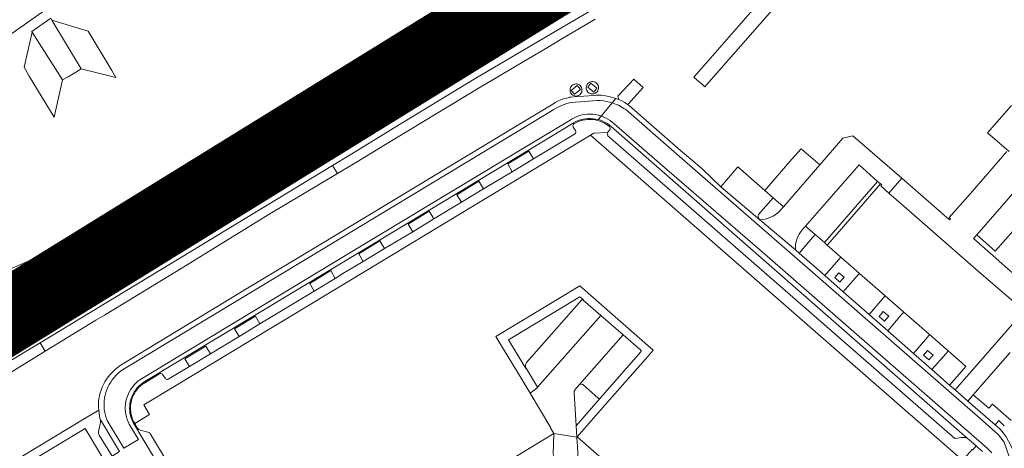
# Model space of a CAD drawing. Header units: metres. Extents: x 166325 to 190320, y 381923 to 404576.
# Tile 538 of 656: x 172055 to 172255, y 393003 to 393090. Entities that reach past the tile are written whole.
import ezdxf

# ---------------------------------------------------------------- set-up
doc = ezdxf.new("R2010")
doc.units = ezdxf.units.M
for name, color, linetype, lineweight in [('B-WE-VH-VERHARDING_ASFALT-GV', 8, 'Continuous', 18), ('B-WE-VH-VERHARDING_BETON-GV', 8, 'Continuous', 18), ('B-WE-VH-VERHARDING_BETONSTRAATSTEEN-GV', 8, 'Continuous', 18), ('B-WE-VH-VERHARDING_N-WEG', 8, 'Continuous', 18), ('B-WE-VH-VERHARDING_STRAATBAKSTEEN-GV', 8, 'Continuous', 18)]:
    doc.layers.add(name, color=color, linetype=linetype, lineweight=lineweight)

msp = doc.modelspace()

# ---------------------------------------------------------------- linework, layer by layer
at = {"layer": 'B-WE-VH-VERHARDING_ASFALT-GV', "flags": 128}
for points in [[(172075.816, 393112.249), (172060.75, 393100.42), (172047.8, 393091.18), (172040.09, 393085.95), (172025.36, 393076.982), (172028.441, 393071.919), (172034.107, 393075.372), (172035.403, 393076.162), (172042.614, 393080.557), (172043.887, 393081.333), (172045.18, 393082.121), (172051.093, 393086.27), (172051.831, 393086.788), (172062.68, 393094.4), (172067.505, 393098.147)], [(172143.622, 393095.557), (172137.192, 393089.64), (172132.223, 393085.482), (172127.274, 393082.276), (172120.099, 393077.914), (172105.878, 393069.301), (172095.838, 393063.22), (172081.961, 393054.802), (172074.797, 393050.532), (172067.845, 393046.705), (172059.473, 393042.633), (172051.385, 393039.108)], [(172052.277, 393037.313), (172060.466, 393040.892), (172068.946, 393045.051), (172076.035, 393048.923), (172082.996, 393053.154), (172097.228, 393061.74), (172097.346, 393061.812), (172107.141, 393067.718), (172121.431, 393076.398), (172128.435, 393080.649), (172133.628, 393083.999), (172138.637, 393088.298), (172145.2, 393094.259)], [(172052.153, 393031.102), (172054.918, 393032.27), (172055.849, 393032.664), (172057.91, 393033.558), (172059.53, 393034.26), (172060.95, 393034.9), (172062.955, 393035.802), (172063.768, 393036.157), (172066.817, 393037.49), (172067.124, 393037.624), (172067.416, 393037.692), (172067.69, 393037.606), (172067.859, 393037.432), (172065.774, 393040.667), (172065.432, 393040.499), (172064.225, 393039.906), (172062.477, 393039.097), (172060.579, 393038.218), (172059.799, 393037.87), (172056.928, 393036.59), (172056.721, 393036.502), (172053.686, 393035.215)], [(172053.878, 393024.598), (172059.962, 393028.298), (172060.91, 393028.875), (172065.535, 393031.691), (172067.685, 393032.999), (172068.961, 393033.777), (172069.629, 393034.184), (172067.859, 393037.432), (172067.927, 393037.15), (172067.861, 393036.918), (172067.668, 393036.7), (172067.452, 393036.568), (172064.178, 393034.576), (172063.81, 393034.352), (172059.956, 393032.042), (172059.417, 393031.714), (172052.332, 393027.401)], [(172052.304, 393018.337), (172059.766, 393022.942), (172058.752, 393024.633), (172051.106, 393020.022)]]:
    msp.add_lwpolyline(points, dxfattribs=at)
for points in [[(172186.324, 393108.866), (172184.469, 393112.163), (172183.889, 393111.745), (172181.824, 393110.315), (172178.986, 393108.54), (172176.479, 393106.923), (172155.74, 393094.352), (172149, 393090.215), (172141.886, 393085.89), (172141.762, 393086.007), (172141.024, 393085.366), (172135.888, 393082.255), (172122.208, 393073.863), (172113.573, 393068.667), (172115.098, 393066.144), (172115.279, 393065.844), (172124.252, 393071.302), (172137.614, 393079.419), (172144.022, 393083.244), (172151.873, 393088.09), (172162.058, 393094.198), (172175.864, 393102.621), (172181.364, 393105.956)], [(172188.195, 393105.605), (172186.324, 393108.866), (172181.364, 393105.956), (172175.864, 393102.621), (172162.058, 393094.198), (172151.873, 393088.09), (172144.022, 393083.244), (172137.614, 393079.419), (172124.252, 393071.302), (172115.279, 393065.844), (172115.47, 393065.528), (172117.031, 393062.946), (172125.946, 393068.367), (172139.665, 393076.693), (172145.656, 393080.32), (172153.372, 393085.019), (172163.669, 393091.288), (172177.354, 393099.656), (172186.984, 393105.036)], [(172209.83, 393094.619), (172209.935, 393094.736), (172210.681, 393095.571), (172210.33, 393095.876), (172210.259, 393095.938), (172209.754, 393096.379), (172208.442, 393097.526), (172207.967, 393096.983), (172205.323, 393093.96), (172193.465, 393080.403), (172191.957, 393078.679), (172192.661, 393078.104), (172193.782, 393077.133), (172194.22, 393076.746), (172194.648, 393077.236)], [(172115.279, 393065.844), (172115.098, 393066.144), (172113.573, 393068.667), (172108.436, 393065.575), (172098.156, 393059.336), (172084.461, 393051.01), (172071.365, 393043.494), (172067.851, 393041.688), (172065.774, 393040.667), (172067.859, 393037.432), (172078.438, 393043.52), (172092.444, 393051.97), (172105.391, 393059.836), (172109.851, 393062.543)], [(172117.031, 393062.946), (172115.47, 393065.528), (172115.279, 393065.844), (172109.851, 393062.543), (172105.391, 393059.836), (172092.444, 393051.97), (172078.438, 393043.52), (172067.859, 393037.432), (172069.629, 393034.184), (172074.535, 393037.176), (172086.534, 393044.447), (172101.947, 393053.809), (172113.958, 393061.077)]]:
    msp.add_lwpolyline(points, close=True, dxfattribs=at)
at = {"layer": 'B-WE-VH-VERHARDING_BETON-GV', "flags": 128}
for points in [[(172176.479, 393106.923), (172178.986, 393108.54), (172181.824, 393110.315), (172183.889, 393111.745), (172184.469, 393112.163), (172186.349, 393113.514), (172188.891, 393115.486), (172188.839, 393115.557), (172177.953, 393110.965), (172177.539, 393110.762), (172174.799, 393109.602), (172153.815, 393096.913), (172152.95, 393096.123), (172147.71, 393091.427), (172141.762, 393086.007), (172141.886, 393085.89), (172149, 393090.215), (172155.74, 393094.352)], [(172167.943, 393074.85), (172168.036, 393074.855), (172168.187, 393074.878), (172168.401, 393074.946), (172168.601, 393075.051), (172168.778, 393075.189), (172168.928, 393075.357), (172169.046, 393075.548), (172169.129, 393075.757), (172169.173, 393075.978), (172169.177, 393076.203), (172169.141, 393076.425), (172169.067, 393076.638), (172168.956, 393076.833), (172168.812, 393077.006), (172168.64, 393077.151), (172168.569, 393077.192), (172168.363, 393077.278), (172168.145, 393077.326), (172167.922, 393077.334), (172167.702, 393077.303), (172167.49, 393077.232), (172167.295, 393077.125), (172167.121, 393076.984), (172166.976, 393076.815), (172166.863, 393076.623), (172166.787, 393076.414), (172166.749, 393076.194), (172166.75, 393075.971), (172166.792, 393075.752), (172166.872, 393075.544), (172166.988, 393075.353), (172167.136, 393075.187), (172167.312, 393075.049), (172167.509, 393074.945), (172167.722, 393074.878)], [(172168.849, 393076.231), (172167.631, 393075.228), (172166.997, 393075.967), (172168.2, 393077.013)], [(172170.102, 393076.181), (172170.127, 393076.133), (172170.199, 393075.964), (172170.319, 393075.776), (172170.47, 393075.612), (172170.648, 393075.478), (172170.846, 393075.379), (172171.06, 393075.316), (172171.281, 393075.293), (172171.503, 393075.309), (172171.719, 393075.365), (172171.921, 393075.459), (172172.102, 393075.587), (172172.258, 393075.746), (172172.383, 393075.93), (172172.473, 393076.134), (172172.483, 393076.162), (172172.534, 393076.38), (172172.545, 393076.603), (172172.516, 393076.825), (172172.448, 393077.038), (172172.343, 393077.235), (172172.204, 393077.411), (172172.037, 393077.559), (172171.846, 393077.675), (172171.637, 393077.755), (172171.417, 393077.797), (172171.194, 393077.799), (172170.973, 393077.76), (172170.763, 393077.684), (172170.57, 393077.571), (172170.401, 393077.425), (172170.259, 393077.252), (172170.151, 393077.056), (172170.08, 393076.844), (172170.047, 393076.623), (172170.055, 393076.4)], [(172170.351, 393076.668), (172170.971, 393077.457), (172172.225, 393076.447), (172171.61, 393075.653)], [(172119.362, 393059.091), (172118.365, 393060.74), (172107.243, 393053.983), (172104.372, 393052.238), (172085.695, 393040.894), (172068.975, 393030.826), (172058.752, 393024.633), (172059.766, 393022.942), (172070.12, 393029.235), (172071.864, 393030.258), (172086.627, 393039.19), (172105.263, 393050.678)], [(172063.114, 393035.596), (172063.679, 393034.538), (172067.549, 393036.888), (172067.665, 393037.002), (172067.708, 393037.135), (172067.664, 393037.285), (172067.531, 393037.412), (172067.377, 393037.459), (172067.236, 393037.425)]]:
    msp.add_lwpolyline(points, close=True, dxfattribs=at)
msp.add_lwpolyline([(172179.068, 393097.014), (172165.23, 393088.907), (172147.563, 393078.506), (172130.74, 393068.308), (172130.036, 393067.881), (172121.932, 393062.907), (172118.365, 393060.74), (172119.362, 393059.091), (172122.896, 393061.199), (172131.055, 393066.178), (172148.553, 393076.74), (172159.496, 393083.197), (172161.794, 393084.553), (172166.116, 393087.104), (172167.389, 393087.855), (172171.88, 393090.503)], dxfattribs=at)
at = {"layer": 'B-WE-VH-VERHARDING_BETONSTRAATSTEEN-GV', "flags": 128}
for points in [[(172057.058, 393088.012), (172057.112, 393087.939), (172057.171, 393087.86), (172063.315, 393078.161), (172064.464, 393078.75), (172066.15, 393079.812), (172067.12, 393080.423), (172061.183, 393090.345), (172060.974, 393090.703)], [(172068.545, 393088.047), (172061.183, 393090.345), (172067.12, 393080.423), (172074.2, 393078.674), (172073.408, 393080.034)], [(172063.315, 393078.161), (172057.171, 393087.86), (172055.511, 393080.764), (172056.527, 393078.938), (172061.611, 393070.587)], [(172176.504, 393074.85), (172176.687, 393074.175), (172177.3, 393073.876), (172177.895, 393073.542), (172178.469, 393073.174), (172178.549, 393073.119), (172181.613, 393076.634), (172179.723, 393078.333)], [(172144.639, 393053.262), (172139, 393049.893), (172134.695, 393047.236), (172128.956, 393043.81), (172124.613, 393041.17), (172120.467, 393038.718), (172118.868, 393037.7), (172114.64, 393035.157), (172103.554, 393028.5), (172099.311, 393025.914), (172093.466, 393022.422), (172089.211, 393019.837), (172084.885, 393017.24), (172084.838, 393017.217), (172084.701, 393017.18), (172084.56, 393017.184), (172084.426, 393017.226), (172084.309, 393017.305), (172084.219, 393017.413), (172083.731, 393018.162), (172083.672, 393018.256), (172083.575, 393018.341), (172083.457, 393018.392), (172083.329, 393018.405), (172083.203, 393018.377), (172083.092, 393018.312), (172079.773, 393016.312), (172079.576, 393016.17), (172079.196, 393015.857), (172078.843, 393015.514), (172078.519, 393015.144), (172078.226, 393014.748), (172077.966, 393014.331), (172077.74, 393013.893), (172077.552, 393013.439), (172077.4, 393012.97), (172077.287, 393012.491), (172077.214, 393012.005), (172077.18, 393011.514), (172077.186, 393011.021), (172077.232, 393010.532), (172077.318, 393010.047), (172077.443, 393009.571), (172077.606, 393009.106), (172077.806, 393008.657), (172078.042, 393008.225), (172081.041, 393010.049), (172079.866, 393011.982), (172086.226, 393015.802), (172121.341, 393037.012), (172160.425, 393060.573), (172170.915, 393066.908), (172171.569, 393067.303), (172174.373, 393067.463), (172174.846, 393068.012), (172174.853, 393068.021), (172174.92, 393068.144), (172174.948, 393068.28), (172174.937, 393068.42), (172174.887, 393068.55), (172174.802, 393068.66), (172174.606, 393068.813), (172174.19, 393069.101), (172173.752, 393069.355), (172173.295, 393069.573), (172172.823, 393069.755), (172172.338, 393069.899), (172171.842, 393070.004), (172171.341, 393070.069), (172170.835, 393070.095), (172170.329, 393070.081), (172169.826, 393070.027), (172169.329, 393069.933), (172168.84, 393069.8), (172168.364, 393069.629), (172167.903, 393069.421), (172167.519, 393069.216), (172167.434, 393069.119), (172167.37, 393068.989), (172167.343, 393068.846), (172167.357, 393068.701), (172167.409, 393068.565), (172167.844, 393067.823), (172167.905, 393067.713), (172167.935, 393067.581), (172167.924, 393067.446), (172167.875, 393067.32), (172167.79, 393067.214), (172167.679, 393067.137), (172159.269, 393062.085), (172154.984, 393059.47), (172149.12, 393055.96)], [(172247.638, 393005.259), (172247.101, 393005.396), (172246.435, 393005.366), (172245.736, 393005.215), (172245.128, 393005.133), (172193.561, 393050.158), (172174.442, 393066.769), (172174.289, 393067.196), (172174.373, 393067.463), (172171.569, 393067.303), (172170.915, 393066.908), (172222.694, 393021.707), (172244.162, 393002.966), (172245.847, 393001.514), (172246.738, 393000.693), (172248.714, 393002.942), (172248.792, 393002.869), (172249.476, 393003.668), (172248.149, 393004.813)], [(172217.625, 393060.885), (172213.811, 393064.156), (172211.963, 393062.023), (172206.432, 393055.636), (172208.134, 393054.15), (172210.217, 393052.331)], [(172154.984, 393059.47), (172159.269, 393062.085), (172158.324, 393063.648), (172154.057, 393061.092)], [(172229.415, 393057.499), (172225.628, 393060.9), (172214.75, 393048.379), (172216.714, 393046.687), (172218.588, 393045.072)], [(172253.496, 393041.867), (172255.406, 393040.186), (172259.939, 393036.232), (172260.606, 393036.984), (172256.839, 393040.294), (172265.15, 393049.814), (172267.898, 393052.962), (172269.108, 393051.911), (172271.642, 393049.614), (172272.287, 393050.392), (172267.758, 393054.34), (172265.844, 393056.008), (172261.3, 393059.969), (172260.643, 393059.245), (172260.843, 393059.087), (172264.478, 393055.931), (172259.119, 393049.814), (172253.405, 393043.291), (172249.626, 393046.586), (172248.979, 393045.842)], [(172260.643, 393059.245), (172261.3, 393059.969), (172265.844, 393056.008), (172267.758, 393054.34), (172272.287, 393050.392), (172271.642, 393049.614), (172260.606, 393036.984), (172259.939, 393036.232), (172255.406, 393040.186), (172253.496, 393041.867), (172248.979, 393045.842), (172249.626, 393046.586)], [(172259.119, 393049.814), (172264.478, 393055.931), (172260.843, 393059.087), (172260.643, 393059.245), (172249.626, 393046.586), (172253.405, 393043.291)], [(172144.639, 393053.262), (172149.12, 393055.96), (172148.139, 393057.518), (172143.691, 393054.789)], [(172230.002, 393056.971), (172229.415, 393057.499), (172218.588, 393045.072), (172219.136, 393044.492), (172221.587, 393047.309)], [(172134.695, 393047.236), (172139, 393049.893), (172138.048, 393051.464), (172133.732, 393048.796)], [(172124.613, 393041.17), (172128.956, 393043.81), (172127.994, 393045.369), (172123.729, 393042.734)], [(172224.626, 393039.716), (172224.059, 393040.21), (172223.024, 393041.11), (172221.933, 393042.059), (172221.467, 393041.527), (172218.652, 393038.354), (172222.43, 393035.037), (172225.269, 393038.249), (172225.721, 393038.763)], [(172114.64, 393035.157), (172118.868, 393037.7), (172117.979, 393039.33), (172113.698, 393036.746)], [(172222.595, 393037.976), (172221.75, 393036.956), (172220.684, 393037.913), (172221.515, 393038.916)], [(172232.061, 393033.24), (172230.97, 393034.19), (172230.499, 393033.65), (172227.693, 393030.417), (172231.469, 393027.101), (172234.317, 393030.372), (172234.762, 393030.888), (172233.674, 393031.836)], [(172099.311, 393025.914), (172103.554, 393028.5), (172102.634, 393030.053), (172098.351, 393027.469)], [(172231.676, 393030.076), (172230.848, 393029.071), (172229.707, 393030.01), (172230.535, 393031.015)], [(172242.72, 393023.947), (172241.112, 393025.357), (172240.024, 393026.304), (172239.568, 393025.795), (172236.726, 393022.486), (172240.484, 393019.186), (172243.354, 393022.484), (172243.801, 393023.007)], [(172089.211, 393019.837), (172093.466, 393022.422), (172092.545, 393023.96), (172088.287, 393021.381)], [(172240.714, 393022.134), (172239.857, 393021.147), (172238.761, 393022.098), (172239.617, 393023.086)], [(172073.436, 393001.55), (172074.928, 393002.507), (172070.987, 393009.115), (172071.063, 393008.898), (172071.1, 393008.671), (172071.098, 393008.441), (172070.675, 393006.604), (172070.672, 393006.594), (172070.643, 393006.399), (172070.654, 393006.203), (172070.704, 393006.014), (172070.792, 393005.838)]]:
    msp.add_lwpolyline(points, close=True, dxfattribs=at)
for points in [[(172083.711, 392998.422), (172079.071, 393006.111), (172077.701, 393008.446), (172077.489, 393008.9), (172077.313, 393009.369), (172077.176, 393009.851), (172077.077, 393010.342), (172077.018, 393010.839), (172076.999, 393011.34), (172077.02, 393011.84), (172077.08, 393012.337), (172077.181, 393012.828), (172077.32, 393013.309), (172077.496, 393013.778), (172077.71, 393014.231), (172077.959, 393014.665), (172078.243, 393015.079), (172078.558, 393015.468), (172078.903, 393015.831), (172079.276, 393016.165), (172079.675, 393016.468), (172079.767, 393016.532), (172118.789, 393040.056), (172158.738, 393064.137), (172167.037, 393069.157), (172167.475, 393069.429), (172167.934, 393069.666), (172168.41, 393069.867), (172168.9, 393070.031), (172169.401, 393070.156), (172169.91, 393070.242), (172170.424, 393070.289), (172170.941, 393070.295), (172171.456, 393070.262), (172171.967, 393070.189), (172172.471, 393070.076), (172173.083, 393070.806), (172172.453, 393070.987), (172171.921, 393071.09), (172171.383, 393071.154), (172170.842, 393071.178), (172170.3, 393071.162), (172169.761, 393071.106), (172169.228, 393071.011), (172168.703, 393070.876), (172168.189, 393070.703), (172167.69, 393070.493), (172167.207, 393070.246), (172166.744, 393069.965), (172158.25, 393064.858), (172118.294, 393040.785), (172079.41, 393017.339), (172079.102, 393017.129), (172078.679, 393016.801), (172078.282, 393016.442), (172077.913, 393016.055), (172077.573, 393015.641), (172077.266, 393015.203), (172076.992, 393014.743), (172076.754, 393014.264), (172076.551, 393013.769), (172076.387, 393013.259), (172076.261, 393012.739), (172076.174, 393012.211), (172076.126, 393011.678), (172076.119, 393011.143), (172076.152, 393010.609), (172076.224, 393010.079), (172076.336, 393009.555), (172076.487, 393009.042), (172076.675, 393008.541), (172076.901, 393008.056), (172078.781, 393004.987), (172075.832, 393003.193), (172072.423, 393008.803), (172072.221, 393009.352), (172072.057, 393009.914), (172071.931, 393010.485), (172071.845, 393011.064), (172071.798, 393011.647), (172071.792, 393012.232), (172071.826, 393012.816), (172071.899, 393013.397), (172072.012, 393013.971), (172072.164, 393014.536), (172072.354, 393015.089), (172072.581, 393015.628), (172072.845, 393016.15), (172073.143, 393016.653), (172073.476, 393017.135), (172073.841, 393017.592), (172074.236, 393018.024), (172074.659, 393018.428), (172075.109, 393018.801), (172075.584, 393019.143), (172076.081, 393019.452), (172076.205, 393019.522), (172116.465, 393043.766), (172156.37, 393067.847), (172163.436, 393072.099), (172163.929, 393072.417), (172164.442, 393072.701), (172164.973, 393072.949), (172165.52, 393073.16), (172166.08, 393073.333), (172166.651, 393073.468), (172166.988, 393073.529), (172172.264, 393073.974), (172172.906, 393073.95), (172173.545, 393073.885), (172174.179, 393073.782), (172174.805, 393073.639), (172175.332, 393073.489), (172176.086, 393074.389), (172175.389, 393074.597), (172174.682, 393074.766), (172173.966, 393074.897), (172173.244, 393074.988), (172173.04, 393075.013), (172172.547, 393075.046), (172172.052, 393075.04), (172171.559, 393074.993), (172167.567, 393074.708), (172166.696, 393074.607), (172166.63, 393074.595), (172166.023, 393074.458), (172165.427, 393074.284), (172164.843, 393074.071), (172164.274, 393073.821), (172163.722, 393073.535), (172163.213, 393073.223), (172155.753, 393068.731), (172115.954, 393044.718), (172101.374, 393035.952), (172075.079, 393020.035), (172074.123, 393019.305), (172073.325, 393018.493), (172073.043, 393018.189), (172072.65, 393017.715), (172072.288, 393017.216), (172071.96, 393016.696), (172071.666, 393016.155), (172071.408, 393015.596), (172071.187, 393015.021), (172071.003, 393014.433), (172071.001, 393014.427), (172070.857, 393013.853), (172070.752, 393013.272), (172070.687, 393012.684), (172070.661, 393012.094), (172070.675, 393011.503), (172070.73, 393010.915), (172070.918, 393009.248), (172070.987, 393009.115), (172074.928, 393002.507)], [(172222.43, 393035.037), (172218.652, 393038.354), (172213.453, 393042.919), (172212.691, 393043.588), (172205.389, 393049.695), (172197.449, 393056.413), (172193.649, 393060.046), (172192.224, 393061.278), (172188.792, 393064.183), (172178.833, 393072.866), (172178.549, 393073.119), (172178.469, 393073.174), (172177.895, 393073.542), (172177.3, 393073.876), (172176.687, 393074.175), (172176.086, 393074.389), (172175.332, 393073.489), (172176.024, 393073.237), (172176.612, 393072.98), (172177.184, 393072.687), (172177.736, 393072.359), (172178.11, 393072.109), (172188.5, 393063.015), (172218.342, 393037.137), (172250.323, 393009.233), (172254.081, 393005.907), (172255.182, 393004.416), (172256.736, 392999.941)], [(172256.681, 393072.934), (172251.801, 393067.394), (172256.199, 393063.563)], [(172252.709, 393002.239), (172251.7, 393003.241), (172228.298, 393023.599), (172206.911, 393042.248), (172184.958, 393061.215), (172175.693, 393069.298), (172175.357, 393069.583), (172174.92, 393069.904), (172174.462, 393070.192), (172173.983, 393070.446), (172173.487, 393070.664), (172173.083, 393070.806), (172172.471, 393070.076), (172172.965, 393069.925), (172173.446, 393069.736), (172173.91, 393069.51), (172174.356, 393069.25), (172174.78, 393068.955), (172175.105, 393068.693), (172184.402, 393060.552), (172247.638, 393005.259), (172248.149, 393004.813), (172249.476, 393003.668), (172249.855, 393003.341), (172250.794, 393002.531)], [(172225.628, 393060.9), (172229.415, 393057.499), (172230.002, 393056.971), (172230.052, 393057.028), (172230.288, 393056.812), (172230.065, 393056.569), (172231.734, 393055.114), (172234.373, 393058.132), (172224.395, 393066.783), (172222.338, 393066.316), (172217.625, 393060.885), (172210.217, 393052.331), (172209.487, 393051.524)], [(172255.745, 393063.556), (172251.891, 393059.136), (172247.847, 393054.498), (172244.026, 393050.117), (172244.279, 393049.905), (172244.076, 393049.662), (172234.373, 393058.132), (172231.734, 393055.114), (172234.764, 393052.473), (172239.663, 393048.202), (172244.563, 393043.931), (172249.463, 393039.66), (172254.362, 393035.388), (172257.075, 393033.024)], [(172214.069, 393047.607), (172214.75, 393048.379), (172225.628, 393060.9)], [(172205.389, 393049.695), (172212.691, 393043.588)], [(172181.169, 393022.803), (172172.851, 393013.389), (172172.896, 393013.35), (172168.012, 393007.763), (172168.134, 393005.457), (172168.231, 393005.527), (172175.361, 393013.618), (172182.646, 393021.942), (172183.708, 393023.123), (172168.719, 393036.266), (172151.633, 393025.937), (172152.472, 393024.574)], [(172152.472, 393024.574), (172156.803, 393017.414), (172158.629, 393014.375), (172160.005, 393015.438), (172160.089, 393015.579), (172157.788, 393019.455), (172157.751, 393019.433), (172154.226, 393025.263), (172168.769, 393033.99), (172169.482, 393033.388), (172169.441, 393033.34), (172173.045, 393030.195), (172177.557, 393026.257), (172181.138, 393023.149)], [(172254.369, 393007.071), (172253.382, 393007.969), (172247.818, 393012.79), (172245.227, 393015.035), (172244.086, 393016.024), (172240.484, 393019.186), (172236.726, 393022.486), (172231.469, 393027.101), (172227.693, 393030.417), (172222.43, 393035.037)], [(172167.807, 393015.146), (172168.689, 393016.159), (172177.557, 393026.257), (172173.045, 393030.195), (172160.089, 393015.579), (172160.005, 393015.438), (172158.629, 393014.375), (172162.855, 393007.341), (172162.752, 393007.279)], [(172259.268, 393031.124), (172248.558, 393018.855), (172245.227, 393015.035), (172247.818, 393012.79), (172248.922, 393014.066), (172251.139, 393016.607), (172256.442, 393022.684)], [(172162.752, 393007.279), (172162.81, 393007.182), (172163.429, 393006.155), (172168.134, 393005.457), (172168.012, 393007.763), (172167.584, 393014.44)], [(172252.841, 393012.17), (172252.063, 393011.315), (172248.922, 393014.066), (172247.818, 393012.79), (172253.382, 393007.969), (172254.108, 393008.801), (172255.235, 393007.717)], [(172256.601, 393008.809), (172252.841, 393012.17)], [(172070.987, 393009.115), (172070.918, 393009.248), (172070.73, 393010.915), (172068.084, 393009.378), (172044.513, 392995.183)], [(172081.85, 392987.968), (172078.428, 392993.452), (172077.636, 392994.736), (172076.743, 392996.185), (172073.436, 393001.55), (172070.792, 393005.838), (172070.704, 393006.014), (172070.654, 393006.203), (172070.643, 393006.399), (172070.672, 393006.594), (172070.675, 393006.604), (172071.098, 393008.441), (172071.1, 393008.671), (172071.063, 393008.898), (172070.987, 393009.115)], [(172045.348, 392993.612), (172067.921, 393007.203), (172074.612, 392996.101), (172075.144, 392995.218), (172076.708, 392992.624), (172094.365, 392963.351), (172106.841, 392942.722), (172106.294, 392940.768), (172087.218, 392929.249), (172088.229, 392927.538), (172096.807, 392932.727), (172096.793, 392932.751), (172107.835, 392939.389), (172108.612, 392940.343)], [(172163.564, 393001.337), (172163.333, 393001.933), (172163.429, 393006.155), (172153.96, 393000.434), (172108.946, 392973.15), (172104.952, 392970.832), (172104.845, 392970.894), (172103.649, 392968.304), (172103.276, 392967.658)], [(172167.98, 393000.419), (172168.398, 393000.841), (172168.241, 393003.582), (172168.143, 393005.304), (172168.134, 393005.457), (172163.429, 393006.155), (172163.333, 393001.933), (172163.564, 393001.337)], [(172209.075, 392964.35), (172209.839, 392963.669), (172211.149, 392962.503), (172211.656, 392963.072), (172211.731, 392963.021), (172213.92, 392965.51), (172212.443, 392966.809), (172203.403, 392974.647), (172190.95, 392985.527), (172168.231, 393005.527), (172168.134, 393005.457), (172168.143, 393005.304), (172168.241, 393003.582), (172168.398, 393000.841), (172167.98, 393000.419)]]:
    msp.add_lwpolyline(points, dxfattribs=at)
at = {"layer": 'B-WE-VH-VERHARDING_BETONSTRAATSTEEN-GV'}
for points in [[(172209.487, 393051.524, -0.205688), (172205.389, 393049.695)], [(172212.691, 393043.588, -0.2139936), (172214.069, 393047.607)], [(172167.584, 393014.44, -0.2165808), (172167.807, 393015.146)], [(172257.657, 392999.946, 0.1568628), (172254.369, 393007.071)]]:
    msp.add_lwpolyline(points, format="xyb", dxfattribs=at)
at = {"layer": 'B-WE-VH-VERHARDING_N-WEG', "const_width": 15, "flags": 128}
msp.add_lwpolyline([(173440.504, 394081.429), (173382.281, 394042.927), (173289.622, 393959.443), (173189.131, 393823.78), (172975.541, 393542.255), (172952.703, 393515.514), (172895.932, 393482.251), (172671.865, 393391.332), (172595.518, 393317.631), (172558.324, 393285.019), (172453.695, 393244.445), (172352.694, 393205.113), (172266.121, 393159.88), (172170.366, 393102.847), (171981.917, 392986.621), (171821.233, 392886.323), (171697.675, 392828.487), (171390.735, 392716.389)], dxfattribs=at)
at = {"layer": 'B-WE-VH-VERHARDING_STRAATBAKSTEEN-GV', "flags": 128}
for points in [[(172078.781, 393004.987), (172076.901, 393008.056), (172076.675, 393008.541), (172076.487, 393009.042), (172076.336, 393009.555), (172076.224, 393010.079), (172076.152, 393010.609), (172076.119, 393011.143), (172076.126, 393011.678), (172076.174, 393012.211), (172076.261, 393012.739), (172076.387, 393013.259), (172076.551, 393013.769), (172076.754, 393014.264), (172076.992, 393014.743), (172077.266, 393015.203), (172077.573, 393015.641), (172077.913, 393016.055), (172078.282, 393016.442), (172078.679, 393016.801), (172079.102, 393017.129), (172079.41, 393017.339), (172118.294, 393040.785), (172158.25, 393064.858), (172166.744, 393069.965), (172167.207, 393070.246), (172167.69, 393070.493), (172168.189, 393070.703), (172168.703, 393070.876), (172169.228, 393071.011), (172169.761, 393071.106), (172170.3, 393071.162), (172170.842, 393071.178), (172171.383, 393071.154), (172171.921, 393071.09), (172172.453, 393070.987), (172173.083, 393070.806), (172175.332, 393073.489), (172174.805, 393073.639), (172174.179, 393073.782), (172173.545, 393073.885), (172172.906, 393073.95), (172172.264, 393073.974), (172166.988, 393073.529), (172166.651, 393073.468), (172166.08, 393073.333), (172165.52, 393073.16), (172164.973, 393072.949), (172164.442, 393072.701), (172163.929, 393072.417), (172163.436, 393072.099), (172156.37, 393067.847), (172116.465, 393043.766), (172076.205, 393019.522), (172076.081, 393019.452), (172075.584, 393019.143), (172075.109, 393018.801), (172074.659, 393018.428), (172074.236, 393018.024), (172073.841, 393017.592), (172073.476, 393017.135), (172073.143, 393016.653), (172072.845, 393016.15), (172072.581, 393015.628), (172072.354, 393015.089), (172072.164, 393014.536), (172072.012, 393013.971), (172071.899, 393013.397), (172071.826, 393012.816), (172071.792, 393012.232), (172071.798, 393011.647), (172071.845, 393011.064), (172071.931, 393010.485), (172072.057, 393009.914), (172072.221, 393009.352), (172072.423, 393008.803), (172075.832, 393003.193)], [(172221.933, 393042.059), (172219.136, 393044.492), (172218.588, 393045.072), (172216.714, 393046.687), (172216.217, 393046.139), (172213.453, 393042.919), (172218.652, 393038.354), (172221.467, 393041.527)], [(172230.97, 393034.19), (172225.721, 393038.763), (172225.269, 393038.249), (172222.43, 393035.037), (172227.693, 393030.417), (172230.499, 393033.65)], [(172240.024, 393026.304), (172234.762, 393030.888), (172234.317, 393030.372), (172231.469, 393027.101), (172236.726, 393022.486), (172239.568, 393025.795)], [(172246.97, 393019.334), (172247.424, 393019.85), (172246.534, 393020.631), (172243.801, 393023.007), (172243.354, 393022.484), (172240.484, 393019.186), (172244.086, 393016.024)]]:
    msp.add_lwpolyline(points, close=True, dxfattribs=at)
for points in [[(172256.736, 392999.941), (172255.182, 393004.416), (172254.081, 393005.907), (172250.323, 393009.233), (172218.342, 393037.137), (172188.5, 393063.015), (172178.11, 393072.109), (172177.736, 393072.359), (172177.184, 393072.687), (172176.612, 393072.98), (172176.024, 393073.237), (172175.332, 393073.489), (172173.083, 393070.806), (172173.487, 393070.664), (172173.983, 393070.446), (172174.462, 393070.192), (172174.92, 393069.904), (172175.357, 393069.583), (172175.693, 393069.298), (172184.958, 393061.215), (172206.911, 393042.248), (172228.298, 393023.599), (172251.7, 393003.241), (172252.709, 393002.239)], [(172085.287, 392999.37), (172081.268, 393006.054), (172081.164, 393006.197), (172081.03, 393006.313), (172080.874, 393006.396), (172080.703, 393006.441), (172080.699, 393006.442), (172079.176, 393006.887), (172079.006, 393006.928), (172078.849, 393007.006), (172078.714, 393007.118), (172078.608, 393007.257), (172078.573, 393007.323), (172078.042, 393008.225), (172077.806, 393008.657), (172077.606, 393009.106), (172077.443, 393009.571), (172077.318, 393010.047), (172077.232, 393010.532), (172077.186, 393011.021), (172077.18, 393011.514), (172077.214, 393012.005), (172077.287, 393012.491), (172077.4, 393012.97), (172077.552, 393013.439), (172077.74, 393013.893), (172077.966, 393014.331), (172078.226, 393014.748), (172078.519, 393015.144), (172078.843, 393015.514), (172079.196, 393015.857), (172079.576, 393016.17), (172079.773, 393016.312), (172083.092, 393018.312), (172083.203, 393018.377), (172083.329, 393018.405), (172083.457, 393018.392), (172083.575, 393018.341), (172083.672, 393018.256), (172083.731, 393018.162), (172084.219, 393017.413), (172084.309, 393017.305), (172084.426, 393017.226), (172084.56, 393017.184), (172084.701, 393017.18), (172084.838, 393017.217), (172084.885, 393017.24), (172089.211, 393019.837), (172088.287, 393021.381), (172092.545, 393023.96), (172093.466, 393022.422), (172099.311, 393025.914), (172098.351, 393027.469), (172102.634, 393030.053), (172103.554, 393028.5), (172114.64, 393035.157), (172113.698, 393036.746), (172117.979, 393039.33), (172118.868, 393037.7), (172120.467, 393038.718), (172124.613, 393041.17), (172123.729, 393042.734), (172127.994, 393045.369), (172128.956, 393043.81), (172134.695, 393047.236), (172133.732, 393048.796), (172138.048, 393051.464), (172139, 393049.893), (172144.639, 393053.262), (172143.691, 393054.789), (172148.139, 393057.518), (172149.12, 393055.96), (172154.984, 393059.47), (172154.057, 393061.092), (172158.324, 393063.648), (172159.269, 393062.085), (172167.679, 393067.137), (172167.79, 393067.214), (172167.875, 393067.32), (172167.924, 393067.446), (172167.935, 393067.581), (172167.905, 393067.713), (172167.844, 393067.823), (172167.409, 393068.565), (172167.357, 393068.701), (172167.343, 393068.846), (172167.37, 393068.989), (172167.434, 393069.119), (172167.519, 393069.216), (172167.903, 393069.421), (172168.364, 393069.629), (172168.84, 393069.8), (172169.329, 393069.933), (172169.826, 393070.027), (172170.329, 393070.081), (172170.835, 393070.095), (172171.341, 393070.069), (172171.842, 393070.004), (172172.338, 393069.899), (172172.823, 393069.755), (172173.295, 393069.573), (172173.752, 393069.355), (172174.19, 393069.101), (172174.606, 393068.813), (172174.802, 393068.66), (172174.887, 393068.55), (172174.937, 393068.42), (172174.948, 393068.28), (172174.92, 393068.144), (172174.853, 393068.021), (172174.846, 393068.012), (172174.373, 393067.463), (172174.289, 393067.196), (172174.442, 393066.769), (172193.561, 393050.158), (172245.128, 393005.133), (172245.736, 393005.215), (172246.435, 393005.366), (172247.101, 393005.396), (172247.638, 393005.259), (172184.402, 393060.552), (172175.105, 393068.693), (172174.78, 393068.955), (172174.356, 393069.25), (172173.91, 393069.51), (172173.446, 393069.736), (172172.965, 393069.925), (172172.471, 393070.076), (172171.967, 393070.189), (172171.456, 393070.262), (172170.941, 393070.295), (172170.424, 393070.289), (172169.91, 393070.242), (172169.401, 393070.156), (172168.9, 393070.031), (172168.41, 393069.867), (172167.934, 393069.666), (172167.475, 393069.429), (172167.037, 393069.157), (172158.738, 393064.137), (172118.789, 393040.056), (172079.767, 393016.532), (172079.675, 393016.468), (172079.276, 393016.165), (172078.903, 393015.831), (172078.558, 393015.468), (172078.243, 393015.079), (172077.959, 393014.665), (172077.71, 393014.231), (172077.496, 393013.778), (172077.32, 393013.309), (172077.181, 393012.828), (172077.08, 393012.337), (172077.02, 393011.84), (172076.999, 393011.34), (172077.018, 393010.839), (172077.077, 393010.342), (172077.176, 393009.851), (172077.313, 393009.369), (172077.489, 393008.9), (172077.701, 393008.446), (172079.071, 393006.111), (172083.711, 392998.422)], [(172206.432, 393055.636), (172200.905, 393060.454), (172197.449, 393056.413), (172205.389, 393049.695)], [(172205.147, 393050.755), (172208.134, 393054.15), (172206.432, 393055.636)], [(172169.112, 393033.314), (172157.898, 393020.637)], [(172173.045, 393030.195), (172169.441, 393033.34)], [(172157.788, 393019.455), (172160.089, 393015.579), (172173.045, 393030.195)], [(172181.138, 393023.149), (172177.557, 393026.257), (172168.689, 393016.159), (172169.311, 393016.196), (172172.49, 393013.363)], [(172172.851, 393013.389), (172181.169, 393022.803)]]:
    msp.add_lwpolyline(points, dxfattribs=at)
at = {"layer": 'B-WE-VH-VERHARDING_STRAATBAKSTEEN-GV'}
for points in [[(172205.389, 393049.695, -0.2944973), (172205.147, 393050.755)], [(172169.441, 393033.34, 0.4622453), (172169.112, 393033.314)], [(172181.169, 393022.803, 0.4365379), (172181.138, 393023.149)], [(172157.898, 393020.637, 0.2927086), (172157.788, 393019.455)], [(172172.49, 393013.363, 0.4155516), (172172.851, 393013.389)]]:
    msp.add_lwpolyline(points, format="xyb", dxfattribs=at)

doc.saveas('drawing.dxf')
